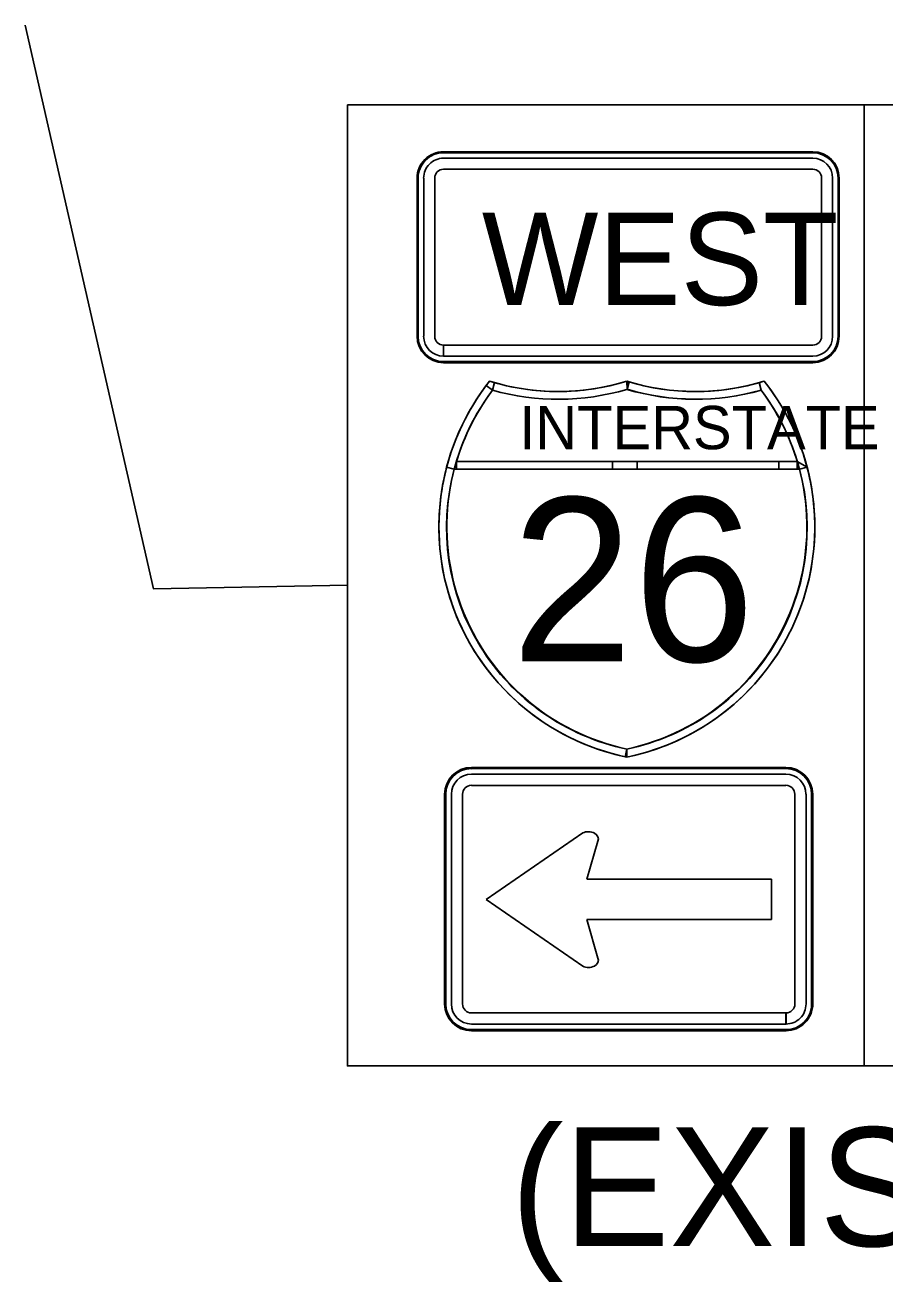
# Model space of a CAD drawing. Extents: x 886234 to 968767, y 455416 to 684046.
# Drawn here: x 916346 to 917161, y 501579 to 502770 of the extents above; entities that cross this region are included whole.
import ezdxf

# ---------------------------------------------------------------- set-up
doc = ezdxf.new("R2010")
doc.units = 0
for name, color, linetype in [('TC DEV SIGN BLACK 239', 7, 'Continuous'), ('TC DEV SIGN BLACK ZERO', 7, 'Continuous'), ('TC DEV SIGN WHITE', 7, 'Continuous'), ('TC LABEL TEXT', 7, 'Continuous')]:
    doc.layers.add(name, color=color, linetype=linetype)

msp = doc.modelspace()

# ---------------------------------------------------------------- linework, layer by layer
at = {"layer": 'TC DEV SIGN BLACK 239'}
for p, q in [((917092.6, 502644.1), (916742.5, 502644.1)), ((917092.6, 502633.7), (916742.5, 502633.7)), ((916723.8, 502625.4), (916723.8, 502475.4)), ((916734.2, 502625.4), (916734.2, 502475.4)), ((917100.9, 502475.4), (917100.9, 502625.4)), ((917111.3, 502475.4), (917111.3, 502625.4)), ((916742.5, 502456.6), (916742.5, 502467)), ((916742.6, 502467), (917092.6, 502467)), ((916742.6, 502467), (916742.6, 502456.6)), ((916742.6, 502456.6), (917092.6, 502456.6)), ((916769, 502060.4), (917067.1, 502060.4)), ((916769, 502049.8), (917067.1, 502049.8)), ((916750, 501842.6), (916750, 502041.4)), ((916760.6, 501842.6), (916760.5, 502041.4)), ((917075.6, 502041.4), (917075.6, 501842.6)), ((917086.2, 502041.4), (917086.2, 501842.6)), ((916874.5, 502004.7), (916782.9, 501941.6)), ((916878.5, 501961), (916888.9, 501997)), ((917053.4, 501961), (916878.5, 501961)), ((917053.4, 501922.7), (917053.4, 501961)), ((916782.9, 501941.6), (916874.5, 501878.4)), ((916888.9, 501886.1), (916878.5, 501922.7)), ((916878.5, 501922.7), (917053.4, 501922.7)), ((917067, 501834.1), (916769, 501834.1)), ((917067, 501834.1), (917067, 501823.6)), ((917067.2, 501823.6), (917067.2, 501834.1)), ((917067, 501823.6), (916769, 501823.6))]:
    msp.add_line(p, q, dxfattribs=at)
for centre, major_axis, ratio, start_param, end_param in [((916742.5, 502625.4), (18.8, 0), 0.999865, 1.570796, 3.141593), ((917092.6, 502625.4), (18.8, 0), 0.999865, 0, 1.570796), ((916742.5, 502625.4), (8.33, 0), 0.999865, 1.570796, 3.141593), ((917092.6, 502625.4), (8.33, 0), 0.999865, 0, 1.570796), ((916742.5, 502475.4), (18.8, 0), 0.999865, 3.141593, 4.712389), ((916742.5, 502475.4), (8.33, 0), 0.999865, 3.141593, 4.712389), ((917092.6, 502475.4), (18.8, 0), 0.999865, 4.712389, 6.283185), ((917092.6, 502475.4), (8.33, 0), 0.999865, 4.712389, 6.283185), ((916769, 502041.4), (-19, 0), 0.999865, 4.712389, 6.283185), ((917067.1, 502041.4), (-19, 0), 0.999865, 3.141593, 4.712389), ((916769, 502041.4), (-8.45, 0), 0.999865, 4.712389, 6.283185), ((917067.1, 502041.4), (-8.45, 0), 0.999865, 3.141593, 4.712389), ((916879.9, 501999.1), (-9.44, 0), 0.720018, 2.830616, 5.313575), ((916879.9, 501884), (-9.44, 0), 0.720018, 0.969609, 3.452568), ((916769, 501842.6), (-19, 0), 0.999865, 0, 1.570796), ((916769, 501842.6), (-8.45, 0), 0.999865, 0, 1.570796), ((917067.2, 501842.6), (-19, 0), 0.999865, 1.570796, 3.141593), ((917067.2, 501842.6), (-8.45, 0), 0.999865, 1.570796, 3.141593)]:
    msp.add_ellipse(centre, major_axis=major_axis, ratio=ratio, start_param=start_param, end_param=end_param, dxfattribs=at)
at = {"layer": 'TC DEV SIGN BLACK ZERO'}
for p, q in [((917092.6, 502650.4), (916742.5, 502650.4)), ((916742.5, 502649.3), (916742.5, 502649.3)), ((917092.6, 502649.3), (916742.5, 502649.3)), ((917092.6, 502649.3), (917092.6, 502649.3)), ((916717.5, 502625.4), (916717.5, 502475.4)), ((916718.6, 502625.4), (916718.6, 502475.4)), ((916718.6, 502625.4), (916718.6, 502625.4)), ((917116.6, 502625.4), (917116.6, 502625.4)), ((917116.6, 502475.4), (917116.6, 502625.4)), ((917117.6, 502475.4), (917117.6, 502625.4)), ((916718.6, 502475.4), (916718.6, 502475.4)), ((917116.6, 502475.4), (917116.6, 502475.4)), ((916742.5, 502450.4), (916742.5, 502451.4)), ((916742.5, 502451.4), (916742.5, 502451.4)), ((916742.6, 502451.4), (917092.6, 502451.4)), ((916742.6, 502451.4), (916742.6, 502450.4)), ((917092.6, 502451.4), (917092.6, 502451.4)), ((916742.6, 502450.4), (917092.6, 502450.4)), ((916789, 502424.4), (916791, 502431.5)), ((916916.5, 502425.1), (916916.3, 502432.9)), ((916916.5, 502425.7), (916916.3, 502432.9)), ((917041.7, 502431.5), (917043.7, 502424.4)), ((916754.8, 502356.9), (917077.9, 502356.9)), ((916902.8, 502356.9), (916754.8, 502356.9)), ((916926.2, 502356.9), (916902.8, 502356.9)), ((917060.4, 502356.9), (916926.2, 502356.9)), ((917077.9, 502356.9), (917060.4, 502356.9)), ((917087.2, 502351.4), (917077.9, 502356.9)), ((916752.7, 502349.5), (917080, 502349.5)), ((916752.7, 502349.5), (916754.8, 502349.5)), ((916754.8, 502349.5), (916902.8, 502349.5)), ((916902.8, 502349.5), (916926.2, 502349.5)), ((916926.2, 502349.5), (917060.4, 502349.5)), ((917060.4, 502349.5), (917077.9, 502349.5)), ((917079.8, 502350), (917077.9, 502349.5)), ((917077.9, 502349.5), (917080, 502349.5)), ((916738.2, 502295.9), (916738.2, 502293.7)), ((917094.5, 502293.6), (917094.5, 502296)), ((916769, 502066.7), (917067.1, 502066.7)), ((916769, 502065.6), (917067.1, 502065.7)), ((916769, 502065.6), (916769, 502065.7)), ((917067.1, 502065.7), (917067.1, 502065.7)), ((916743.6, 501842.6), (916743.6, 502041.4)), ((916744.7, 502041.4), (916744.7, 502041.4)), ((916744.7, 501842.6), (916744.7, 502041.4)), ((917091.5, 502041.4), (917091.4, 502041.4)), ((917091.5, 502041.4), (917091.5, 501842.6)), ((917092.5, 502041.4), (917092.5, 501842.6)), ((916744.7, 501842.6), (916744.7, 501842.6)), ((917091.5, 501842.6), (917091.5, 501842.6)), ((916769, 501818.3), (916769, 501818.3)), ((917067.1, 501818.3), (916769, 501818.3)), ((917067.1, 501817.2), (916769, 501817.2)), ((917067.1, 501818.3), (917067.1, 501817.2)), ((917067.2, 501817.2), (917067.2, 501818.3)), ((917067.2, 501818.3), (917067.2, 501818.3))]:
    msp.add_line(p, q, dxfattribs=at)
for points in [[(916783.1, 502428.8), (916789, 502424.4)], [(916789, 502424.4), (916783.1, 502428.8)], [(916786.2, 502432.9), (916786.2, 502432.9), (916786.2, 502432.9)], [(916791, 502431.5), (916789, 502424.4)], [(916916.5, 502432.8), (916916.5, 502425.7), (916918.6, 502432.2)], [(916918.6, 502432.2), (916916.5, 502425.1)], [(917043.7, 502424.4), (917041.7, 502431.5)], [(917046.5, 502432.9), (917046.5, 502432.9), (917046.5, 502432.9)], [(916916.4, 502425.1), (916916.5, 502425.7)], [(916754.8, 502356.9), (916754.8, 502349.5)], [(916754.8, 502349.5), (916754.8, 502356.9)], [(916902.8, 502349.5), (916902.8, 502356.9)], [(916902.8, 502356.9), (916902.8, 502349.5)], [(916926.2, 502356.9), (916926.2, 502349.5)], [(916926.2, 502349.5), (916926.2, 502356.9)], [(917060.4, 502349.5), (917060.4, 502356.9)], [(917060.4, 502356.9), (917060.4, 502349.5)], [(917077.9, 502356.9), (917087.2, 502351.4)], [(917077.9, 502349.5), (917077.9, 502356.9)], [(917077.9, 502356.9), (917077.9, 502349.5), (917079.8, 502350), (917077.9, 502356.9)], [(916745.5, 502351.4), (916752.7, 502349.5)], [(916752.7, 502349.5), (916745.5, 502351.4)], [(917080, 502349.5), (917079.8, 502350)], [(917087.2, 502351.4), (917080, 502349.5)], [(917080, 502349.5), (917087.2, 502351.4)], [(916914.8, 502077), (916916.3, 502084.2)], [(916916.4, 502084.2), (916916.4, 502076.6)]]:
    msp.add_lwpolyline(points, dxfattribs=at)
for centre, radius, start, end in [((916960.9, 502294.8), 222.7, 141.6693, 258.4631), ((916960.9, 502294.8), 222.7, 142.9968, 165.2769), ((916960.9, 502294.8), 222.7, 141.6709, 142.9968), ((916851.3, 502645.8), 222.7, 253.0062, 286.9901), ((916851.3, 502645.8), 222.7, 253.0099, 254.2907), ((916851.3, 502645.8), 222.7, 254.2907, 286.9893), ((916981.4, 502645.8), 222.7, 253.0099, 286.9938), ((916871.8, 502294.8), 222.7, 281.5369, 38.3307), ((916981.4, 502645.8), 222.7, 253.0588, 253.6206), ((916981.4, 502645.8), 222.7, 253.6206, 285.7093), ((916981.4, 502645.8), 222.7, 285.7093, 286.9901), ((916871.8, 502294.8), 222.7, 14.7231, 38.3291), ((916960.9, 502294.8), 215.2, 142.9968, 258.0595), ((916960.9, 502294.8), 215.2, 142.9968, 165.2769), ((916851.3, 502645.8), 230.1, 254.2907, 286.4259), ((916851.3, 502645.8), 230.1, 254.2907, 286.4259), ((916981.4, 502645.8), 230.1, 253.5741, 285.7093), ((916871.8, 502294.8), 215.2, 281.9405, 37.0032), ((916981.5, 502645.5), 229.7, 253.5731, 285.7093), ((916871.8, 502294.8), 215.2, 16.7759, 37.0032), ((916960.9, 502294.8), 215.2, 163.2241, 165.2769), ((916871.8, 502294.8), 215.2, 14.7231, 16.7759), ((916960.9, 502294.8), 222.7, 165.2769, 179.7177), ((916959.8, 502294.2), 214.4, 165.0438, 258.3001), ((916872.9, 502294.2), 214.4, 281.7196, 14.964), ((916871.8, 502294.8), 222.7, 0.2997, 14.7231), ((916960.9, 502294.8), 222.7, 180.2823, 258.0591), ((916871.8, 502294.8), 222.7, 281.537, 359.7003), ((916871.8, 502294.8), 215.2, 281.9405, 281.9604)]:
    msp.add_arc(centre, radius, start, end, dxfattribs=at)
for centre, major_axis, start_param, end_param in [((916742.5, 502625.4), (25, 0), 1.570796, 3.141593), ((916742.5, 502625.4), (24, 0), 1.570796, 3.141593), ((917092.6, 502625.4), (25, 0), 0, 1.570796), ((917092.6, 502625.4), (24, 0), 0, 1.570796), ((916742.5, 502475.4), (25, 0), 3.141593, 4.712389), ((916742.5, 502475.4), (24, 0), 3.141593, 4.712389), ((917092.6, 502475.4), (25, 0), 4.712389, 6.283185), ((917092.6, 502475.4), (24, 0), 4.712389, 6.283185), ((916769, 502041.4), (-25.4, 0), 4.712389, 6.283185), ((916769, 502041.4), (-24.3, 0), 4.712389, 6.283185), ((917067.1, 502041.4), (-25.4, 0), 3.141593, 4.712389), ((917067.1, 502041.4), (-24.3, 0), 3.141593, 4.712389), ((916769, 501842.6), (-25.4, 0), 0, 1.570796), ((916769, 501842.6), (-24.3, 0), 0, 1.570796), ((917067.2, 501842.6), (-25.4, 0), 1.570796, 3.141593), ((917067.2, 501842.6), (-24.3, 0), 1.570796, 3.141593)]:
    msp.add_ellipse(centre, major_axis=major_axis, ratio=0.999865, start_param=start_param, end_param=end_param, dxfattribs=at)
at = {"layer": 'TC DEV SIGN WHITE'}
for p, q in [((917092.6, 502650.4), (916742.5, 502650.4)), ((916717.5, 502625.4), (916717.5, 502475.4)), ((917117.6, 502475.4), (917117.6, 502625.4)), ((916742.5, 502450.4), (917092.6, 502450.4)), ((916916.4, 502076.6), (916916.4, 502084.2)), ((916769, 502066.7), (917067.1, 502066.7)), ((916743.6, 501842.6), (916743.6, 502041.4)), ((917092.5, 502041.4), (917092.5, 501842.6)), ((917067.2, 501817.2), (916769, 501817.2))]:
    msp.add_line(p, q, dxfattribs=at)
msp.add_lwpolyline([(916916.4, 502084.2), (916914.8, 502077), (916916.3, 502076.7)], dxfattribs=at)
for centre, start, end in [((916960.9, 502294.8), 258.458, 258.463), ((916871.8, 502294.8), 281.5369590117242, 281.53700435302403)]:
    msp.add_arc(centre, 222.7, start, end, dxfattribs=at)
for centre, major_axis, start_param, end_param in [((916742.5, 502625.4), (25, 0), 1.570796, 3.141593), ((917092.6, 502625.4), (25, 0), 0, 1.570796), ((916742.5, 502475.4), (25, 0), 3.141593, 4.712389), ((917092.6, 502475.4), (25, 0), 4.712389, 6.283185), ((916769, 502041.4), (-25.4, 0), 4.712389, 6.283185), ((917067.1, 502041.4), (-25.4, 0), 3.141593, 4.712389), ((916769, 501842.6), (-25.4, 0), 0, 1.570796), ((917067.2, 501842.6), (-25.4, 0), 1.570796, 3.141593)]:
    msp.add_ellipse(centre, major_axis=major_axis, ratio=0.999865, start_param=start_param, end_param=end_param, dxfattribs=at)
at = {"layer": 'TC LABEL TEXT'}
msp.add_lwpolyline([(916651.5, 502239.4), (916467.6, 502236.2), (916346, 502770.3)], dxfattribs=at)
for points in [[(916651.5, 502694.9), (917141.3, 502694.9), (917141.3, 501783.9), (916651.5, 501783.9)], [(917141.3, 502694.9), (917631, 502694.9), (917631, 501783.9), (917141.3, 501783.9)]]:
    msp.add_lwpolyline(points, close=True, dxfattribs=at)

# ---------------------------------------------------------------- texts
at = {"layer": 'TC DEV SIGN BLACK 239'}
msp.add_text('WEST', height=87.5, rotation=360, dxfattribs=at).set_placement((916778.9, 502505.1))
at = {"layer": 'TC DEV SIGN BLACK ZERO'}
for s, height, p in [('INTERSTATE', 41.06, (916814.3, 502368.4)), ('26', 155.13, (916806.9, 502167.3))]:
    msp.add_text(s, height=height, rotation=360, dxfattribs=at).set_placement(p)
at = {"layer": 'TC LABEL TEXT'}
msp.add_text('(EXIST)', height=112.5, dxfattribs=at).set_placement((916806.2, 501613.1))

doc.saveas('drawing.dxf')
